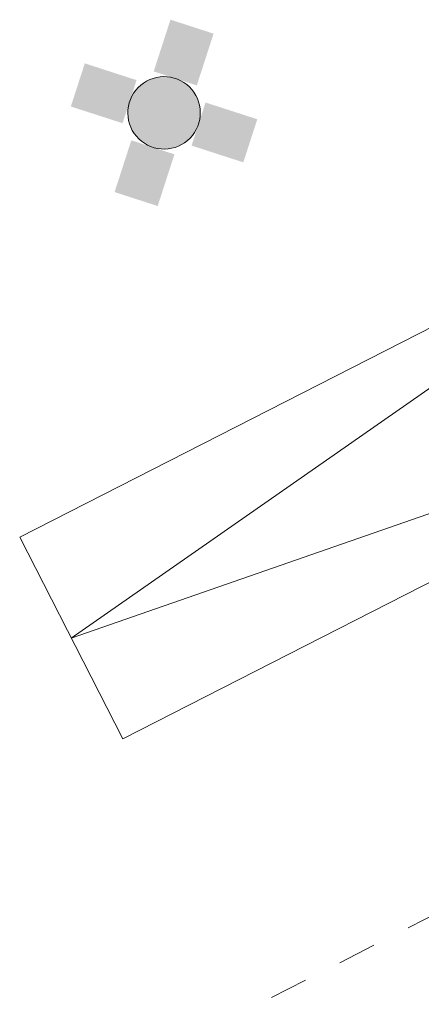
# Model space of a CAD drawing. Header units: metres. Extents: x 538891 to 1080079, y 6588829 to 13178720.
# Tile 613 of 656: x 540292.46 to 540296.89, y 6589232.14 to 6589243.01. Entities that reach past the tile are written whole.
import ezdxf

# ---------------------------------------------------------------- set-up
doc = ezdxf.new("R2010")
doc.units = ezdxf.units.M
doc.header["$LTSCALE"] = 0.4
doc.linetypes.add('VW-01 Short Dashed', pattern=[2.116125, 1.058062, -1.058062])
doc.layers.add('KINO_VORMISTUS', color=7, linetype='Continuous')

msp = doc.modelspace()

# ---------------------------------------------------------------- hatches: boundary and pattern name
at = {"layer": 'KINO_VORMISTUS', "linetype": 'Continuous', "lineweight": 0, "true_color": 0x737373}
msp.add_hatch(color=8, dxfattribs=at).paths.add_polyline_path([(540293.9729, 6589242.3693), (540294.0117, 6589242.3756), (540294.0508, 6589242.3781), (540294.0901, 6589242.3767), (540294.129, 6589242.3714), (540294.1672, 6589242.3624), (540294.2043, 6589242.3497), (540294.24, 6589242.3334), (540294.274, 6589242.3137), (540294.3058, 6589242.2908), (540294.3353, 6589242.2648), (540294.362, 6589242.2361), (540294.3858, 6589242.2049), (540294.4065, 6589242.1715), (540294.4237, 6589242.1362), (540294.4375, 6589242.0995), (540294.4475, 6589242.0615), (540294.4538, 6589242.0228), (540294.4563, 6589241.9836), (540294.4549, 6589241.9444), (540294.4497, 6589241.9055), (540294.4407, 6589241.8673), (540294.428, 6589241.8301), (540294.4117, 6589241.7944), (540294.392, 6589241.7605), (540294.369, 6589241.7286), (540294.3431, 6589241.6992), (540294.3143, 6589241.6724), (540294.2831, 6589241.6486), (540294.2497, 6589241.628), (540294.2145, 6589241.6107), (540294.1777, 6589241.597), (540294.1398, 6589241.5869), (540294.101, 6589241.5806), (540294.0619, 6589241.5781), (540294.0226, 6589241.5795), (540293.9837, 6589241.5847), (540293.9455, 6589241.5938), (540293.9084, 6589241.6065), (540293.8727, 6589241.6228), (540293.8387, 6589241.6425), (540293.8069, 6589241.6654), (540293.7774, 6589241.6914), (540293.7507, 6589241.7201), (540293.7269, 6589241.7513), (540293.7062, 6589241.7847), (540293.6889, 6589241.8199), (540293.6752, 6589241.8567), (540293.6651, 6589241.8947), (540293.6588, 6589241.9334), (540293.6564, 6589241.9726), (540293.6578, 6589242.0118), (540293.663, 6589242.0507), (540293.672, 6589242.0889), (540293.6847, 6589242.1261), (540293.701, 6589242.1618), (540293.7207, 6589242.1957), (540293.7437, 6589242.2276), (540293.7696, 6589242.257), (540293.7983, 6589242.2838), (540293.8295, 6589242.3076), (540293.8629, 6589242.3282), (540293.8982, 6589242.3455), (540293.935, 6589242.3592)])

# ---------------------------------------------------------------- linework, layer by layer
at = {"layer": 'KINO_VORMISTUS', "color": 12, "linetype": 'Continuous', "lineweight": 13, "true_color": 0xdd0806}
for q in [(540300.5246, 6589241.4096), (540301.6611, 6589239.1829)]:
    msp.add_line((540293.0321, 6589236.182), q, dxfattribs=at)
at = {"layer": 'KINO_VORMISTUS', "color": 7, "linetype": 'VW-01 Short Dashed', "lineweight": 18}
msp.add_line((540303.1561, 6589236.2538), (540295.0954, 6589232.1396), dxfattribs=at)
at = {"layer": 'KINO_VORMISTUS', "color": 8, "linetype": 'Continuous', "lineweight": 5, "true_color": 0x737373, "flags": 128}
msp.add_lwpolyline([(540293.9729, 6589242.3693), (540294.0117, 6589242.3756), (540294.0508, 6589242.3781), (540294.0901, 6589242.3767), (540294.129, 6589242.3714), (540294.1672, 6589242.3624), (540294.2043, 6589242.3497), (540294.24, 6589242.3334), (540294.274, 6589242.3137), (540294.3058, 6589242.2908), (540294.3353, 6589242.2648), (540294.362, 6589242.2361), (540294.3858, 6589242.2049), (540294.4065, 6589242.1715), (540294.4237, 6589242.1362), (540294.4375, 6589242.0995), (540294.4475, 6589242.0615), (540294.4538, 6589242.0228), (540294.4563, 6589241.9836), (540294.4549, 6589241.9444), (540294.4497, 6589241.9055), (540294.4407, 6589241.8673), (540294.428, 6589241.8301), (540294.4117, 6589241.7944), (540294.392, 6589241.7605), (540294.369, 6589241.7286), (540294.3431, 6589241.6992), (540294.3143, 6589241.6724), (540294.2831, 6589241.6486), (540294.2497, 6589241.628), (540294.2145, 6589241.6107), (540294.1777, 6589241.597), (540294.1398, 6589241.5869), (540294.101, 6589241.5806), (540294.0619, 6589241.5781), (540294.0226, 6589241.5795), (540293.9837, 6589241.5847), (540293.9455, 6589241.5938), (540293.9084, 6589241.6065), (540293.8727, 6589241.6228), (540293.8387, 6589241.6425), (540293.8069, 6589241.6654), (540293.7774, 6589241.6914), (540293.7507, 6589241.7201), (540293.7269, 6589241.7513), (540293.7062, 6589241.7847), (540293.6889, 6589241.8199), (540293.6752, 6589241.8567), (540293.6651, 6589241.8947), (540293.6588, 6589241.9334), (540293.6564, 6589241.9726), (540293.6578, 6589242.0118), (540293.663, 6589242.0507), (540293.672, 6589242.0889), (540293.6847, 6589242.1261), (540293.701, 6589242.1618), (540293.7207, 6589242.1957), (540293.7437, 6589242.2276), (540293.7696, 6589242.257), (540293.7983, 6589242.2838), (540293.8295, 6589242.3076), (540293.8629, 6589242.3282), (540293.8982, 6589242.3455), (540293.935, 6589242.3592)], close=True, dxfattribs=at)
at = {"layer": 'KINO_VORMISTUS', "color": 12, "linetype": 'Continuous', "lineweight": 13, "true_color": 0xdd0806, "flags": 128}
msp.add_lwpolyline([(540292.4639, 6589237.2954), (540300.5246, 6589241.4096), (540301.6611, 6589239.1829), (540293.6004, 6589235.0686)], close=True, dxfattribs=at)
at = {"layer": 'KINO_VORMISTUS', "color": 8, "linetype": 'Continuous', "lineweight": 5, "true_color": 0x737373}
for points in [[(540293.9419, 6589242.4357), (540294.4175, 6589242.2815), (540294.1269, 6589243.0065), (540294.6025, 6589242.8523)], [(540293.5987, 6589241.8636), (540293.7529, 6589242.3393), (540293.028, 6589242.0486), (540293.1822, 6589242.5243)], [(540294.9305, 6589241.4319), (540295.0847, 6589241.9076), (540294.3598, 6589241.6169), (540294.5139, 6589242.0926)], [(540293.5102, 6589241.1039), (540293.9858, 6589240.9497), (540293.6952, 6589241.6747), (540294.1708, 6589241.5205)]]:
    msp.add_solid(points, dxfattribs=at)

doc.saveas('drawing.dxf')
